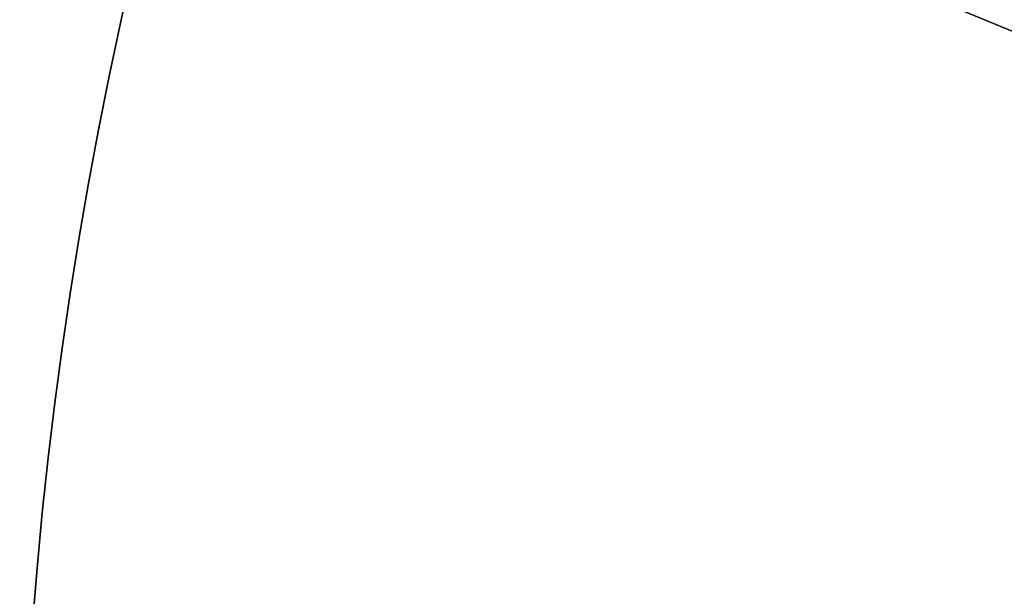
# Model space of a CAD drawing. Extents: x -3378 to 3007, y -425 to 173.
# Tile 275 of 396: x 1059.54 to 1062.91, y -277.83 to -275.85. Entities that reach past the tile are written whole.
import ezdxf

# ---------------------------------------------------------------- set-up
doc = ezdxf.new("R2010")
doc.units = 0
doc.layers.add('PREDEFINITO', color=7, linetype='CONTINUOUS')

msp = doc.modelspace()

# ---------------------------------------------------------------- linework, layer by layer
at = {"layer": 'PREDEFINITO'}
for p, q in [((1060.1794, -274.7486, 2125), (1073.9682, -280.4601, 2125)), ((1060.1794, -274.7486, 3019.1661), (1073.9682, -280.4601, 3019.1661)), ((1073.9682, -280.4601, 2348.5415), (1060.1794, -274.7486, 2348.5415)), ((1073.9682, -280.4601, 2572.0831), (1060.1794, -274.7486, 2572.0831)), ((1073.9682, -280.4601, 2795.6246), (1060.1794, -274.7486, 2795.6246))]:
    msp.add_line(p, q, dxfattribs=at)
for centre in [(1074.5422, -279.0743, 1255), (1074.5422, -279.0743, 3155), (1074.5422, -279.0743, 2205)]:
    msp.add_circle(centre, 15, dxfattribs=at)
at = {"layer": 'PREDEFINITO', "extrusion": (1.98052e-14, 8.20358e-15, -1)}
for centre in [(-1074.5422, -279.0743, -3155), (-1074.5422, -279.0743, -3175), (-1074.5422, -279.0743, -3165)]:
    msp.add_circle(centre, 15, dxfattribs=at)
at = {"layer": 'PREDEFINITO', "extrusion": (-1.98052e-14, -8.20358e-15, -1)}
for centre in [(-1074.5422, -279.0743, -1255), (-1074.5422, -279.0743, -1235), (-1074.5422, -279.0743, -1245)]:
    msp.add_circle(centre, 15, dxfattribs=at)

doc.saveas('drawing.dxf')
